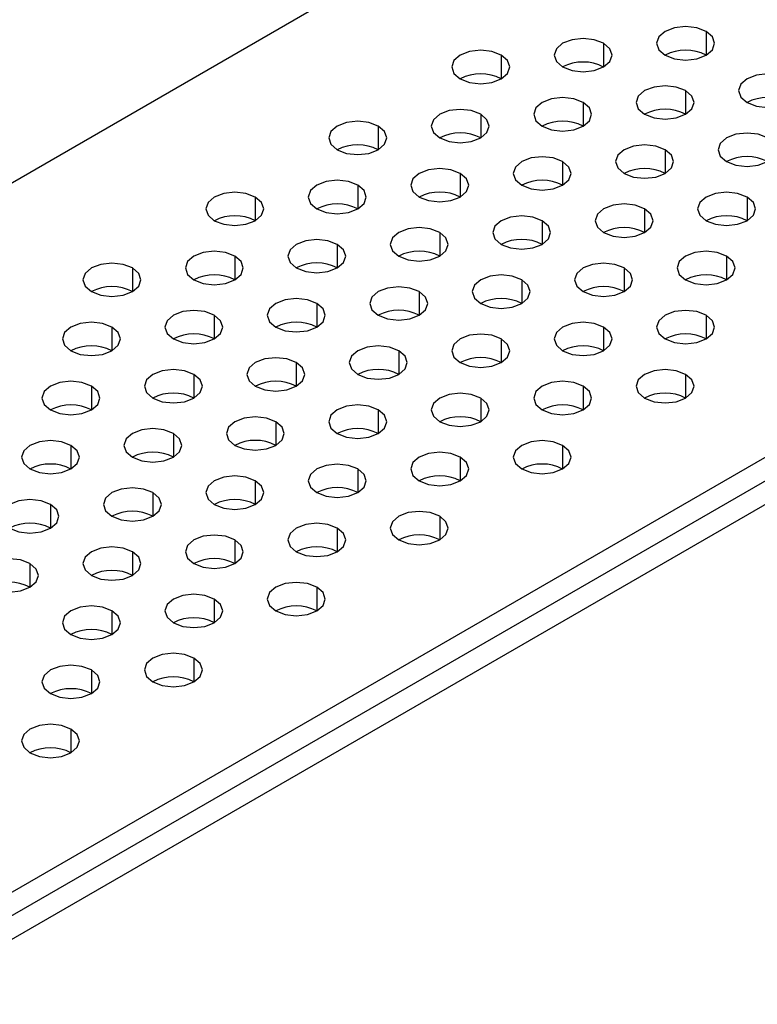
# Model space of a CAD drawing. Header units: millimetres. Extents: x 0 to 1118, y 0 to 864.
# Tile 375 of 397: x 1020 to 1022.55, y 713.86 to 717.25. Entities that reach past the tile are written whole.
import ezdxf

# ---------------------------------------------------------------- set-up
doc = ezdxf.new("R2010")
doc.units = ezdxf.units.MM

msp = doc.modelspace()

# ---------------------------------------------------------------- linework, layer by layer
at = {"color": 7, "linetype": 'Continuous', "lineweight": 25}
for p, q in [((1015.1256, 713.8912), (1035.133, 725.4412)), ((1007.2518, 706.8157), (1037.5018, 724.2787)), ((1037.5726, 724.2379), (1007.2518, 706.734))]:
    msp.add_line(p, q, dxfattribs=at)
at = {"color": 8, "linetype": 'Continuous', "lineweight": 25}
for p, q in [((1007.2518, 706.8965), (1037.2544, 724.2166)), ((1022.3733, 717.2139), (1022.3733, 717.1322)), ((1022.0197, 717.1731), (1022.0197, 717.0914)), ((1021.6662, 717.1322), (1021.6662, 717.0506)), ((1022.3026, 717.0098), (1022.3026, 716.9281)), ((1021.949, 716.969), (1021.949, 716.8873)), ((1021.5955, 716.9281), (1021.5955, 716.8465)), ((1021.2419, 716.8873), (1021.2419, 716.8057)), ((1022.2319, 716.8057), (1022.2319, 716.724)), ((1021.8783, 716.7649), (1021.8783, 716.6832)), ((1021.5248, 716.724), (1021.5248, 716.6424)), ((1021.1712, 716.6832), (1021.1712, 716.6016)), ((1020.8177, 716.6424), (1020.8177, 716.5608)), ((1022.5147, 716.6424), (1022.5147, 716.5608)), ((1022.1612, 716.6016), (1022.1612, 716.5199)), ((1021.8076, 716.5608), (1021.8076, 716.4791)), ((1021.4541, 716.5199), (1021.4541, 716.4383)), ((1021.1005, 716.4791), (1021.1005, 716.3975)), ((1020.747, 716.4383), (1020.747, 716.3567)), ((1022.444, 716.4383), (1022.444, 716.3567)), ((1020.3934, 716.3975), (1020.3934, 716.3158)), ((1022.0905, 716.3975), (1022.0905, 716.3158)), ((1021.7369, 716.3567), (1021.7369, 716.275)), ((1021.3833, 716.3158), (1021.3833, 716.2342)), ((1021.0298, 716.275), (1021.0298, 716.1934)), ((1020.6762, 716.2342), (1020.6762, 716.1525)), ((1022.3733, 716.2342), (1022.3733, 716.1525)), ((1020.3227, 716.1934), (1020.3227, 716.1117)), ((1022.0197, 716.1934), (1022.0197, 716.1117)), ((1021.6662, 716.1525), (1021.6662, 716.0709)), ((1021.3126, 716.1117), (1021.3126, 716.0301)), ((1020.9591, 716.0709), (1020.9591, 715.9893)), ((1020.6055, 716.0301), (1020.6055, 715.9484)), ((1022.3026, 716.0301), (1022.3026, 715.9484)), ((1020.252, 715.9893), (1020.252, 715.9076)), ((1021.949, 715.9893), (1021.949, 715.9076)), ((1021.5955, 715.9484), (1021.5955, 715.8668)), ((1021.2419, 715.9076), (1021.2419, 715.826)), ((1020.8884, 715.8668), (1020.8884, 715.7852)), ((1020.5348, 715.826), (1020.5348, 715.7443)), ((1020.1813, 715.7852), (1020.1813, 715.7035)), ((1021.8783, 715.7852), (1021.8783, 715.7035)), ((1021.5248, 715.7443), (1021.5248, 715.6627)), ((1021.1712, 715.7035), (1021.1712, 715.6219)), ((1020.8177, 715.6627), (1020.8177, 715.5811)), ((1020.4641, 715.6219), (1020.4641, 715.5402)), ((1020.1106, 715.5811), (1020.1106, 715.4994)), ((1021.4541, 715.5402), (1021.4541, 715.4586)), ((1021.1005, 715.4994), (1021.1005, 715.4178)), ((1020.747, 715.4586), (1020.747, 715.377)), ((1020.3934, 715.4178), (1020.3934, 715.3361)), ((1020.0398, 715.377), (1020.0398, 715.2953)), ((1021.0298, 715.2953), (1021.0298, 715.2137)), ((1020.6762, 715.2545), (1020.6762, 715.1729)), ((1020.3227, 715.2137), (1020.3227, 715.132)), ((1020.6055, 715.0504), (1020.6055, 714.9688)), ((1020.252, 715.0096), (1020.252, 714.9279)), ((1020.1813, 714.8055), (1020.1813, 714.7238))]:
    msp.add_line(p, q, dxfattribs=at)
at = {"color": 7, "linetype": 'Continuous', "lineweight": 25, "flags": 128}
for points in [[(1022.3733, 717.2139), (1022.3409, 717.2264), (1022.3026, 717.2308), (1022.2643, 717.2264), (1022.2319, 717.2139), (1022.2102, 717.1952), (1022.2026, 717.1731), (1022.2102, 717.151), (1022.2319, 717.1322)], [(1022.0197, 717.1731), (1021.9873, 717.1856), (1021.949, 717.19), (1021.9108, 717.1856), (1021.8783, 717.1731), (1021.8566, 717.1543), (1021.849, 717.1322), (1021.8566, 717.1101), (1021.8783, 717.0914)], [(1022.2319, 717.1322), (1022.2643, 717.1197), (1022.3026, 717.1153), (1022.3409, 717.1197), (1022.3733, 717.1322), (1022.395, 717.151), (1022.4026, 717.1731), (1022.395, 717.1952), (1022.3733, 717.2139)], [(1021.8783, 717.0914), (1021.9108, 717.0789), (1021.949, 717.0745), (1021.9873, 717.0789), (1022.0197, 717.0914), (1022.0414, 717.1101), (1022.049, 717.1322), (1022.0414, 717.1543), (1022.0197, 717.1731)], [(1021.6662, 717.1322), (1021.6337, 717.1448), (1021.5955, 717.1491), (1021.5572, 717.1448), (1021.5248, 717.1322), (1021.5031, 717.1135), (1021.4955, 717.0914), (1021.5031, 717.0693), (1021.5248, 717.0506)], [(1021.5248, 717.0506), (1021.5572, 717.0381), (1021.5955, 717.0337), (1021.6337, 717.0381), (1021.6662, 717.0506), (1021.6879, 717.0693), (1021.6955, 717.0914), (1021.6879, 717.1135), (1021.6662, 717.1322)], [(1022.6561, 717.0506), (1022.6237, 717.0631), (1022.5854, 717.0675), (1022.5472, 717.0631), (1022.5147, 717.0506), (1022.493, 717.0319), (1022.4854, 717.0098), (1022.493, 716.9877), (1022.5147, 716.969)], [(1022.5147, 716.969), (1022.5472, 716.9564), (1022.5854, 716.952), (1022.6237, 716.9564), (1022.6561, 716.969), (1022.6778, 716.9877), (1022.6854, 717.0098), (1022.6778, 717.0319), (1022.6561, 717.0506)], [(1022.3026, 717.0098), (1022.2701, 717.0223), (1022.2319, 717.0267), (1022.1936, 717.0223), (1022.1612, 717.0098), (1022.1395, 716.991), (1022.1319, 716.969), (1022.1395, 716.9469), (1022.1612, 716.9281)], [(1021.949, 716.969), (1021.9166, 716.9815), (1021.8783, 716.9859), (1021.8401, 716.9815), (1021.8076, 716.969), (1021.7859, 716.9502), (1021.7783, 716.9281), (1021.7859, 716.906), (1021.8076, 716.8873)], [(1022.1612, 716.9281), (1022.1936, 716.9156), (1022.2319, 716.9112), (1022.2701, 716.9156), (1022.3026, 716.9281), (1022.3243, 716.9469), (1022.3319, 716.969), (1022.3243, 716.991), (1022.3026, 717.0098)], [(1021.8076, 716.8873), (1021.8401, 716.8748), (1021.8783, 716.8704), (1021.9166, 716.8748), (1021.949, 716.8873), (1021.9707, 716.906), (1021.9783, 716.9281), (1021.9707, 716.9502), (1021.949, 716.969)], [(1021.5955, 716.9281), (1021.563, 716.9407), (1021.5248, 716.945), (1021.4865, 716.9407), (1021.4541, 716.9281), (1021.4324, 716.9094), (1021.4248, 716.8873), (1021.4324, 716.8652), (1021.4541, 716.8465)], [(1021.4541, 716.8465), (1021.4865, 716.834), (1021.5248, 716.8296), (1021.563, 716.834), (1021.5955, 716.8465), (1021.6172, 716.8652), (1021.6248, 716.8873), (1021.6172, 716.9094), (1021.5955, 716.9281)], [(1021.2419, 716.8873), (1021.2095, 716.8998), (1021.1712, 716.9042), (1021.1329, 716.8998), (1021.1005, 716.8873), (1021.0788, 716.8686), (1021.0712, 716.8465), (1021.0788, 716.8244), (1021.1005, 716.8057)], [(1021.1005, 716.8057), (1021.1329, 716.7932), (1021.1712, 716.7888), (1021.2095, 716.7932), (1021.2419, 716.8057), (1021.2636, 716.8244), (1021.2712, 716.8465), (1021.2636, 716.8686), (1021.2419, 716.8873)], [(1022.5854, 716.8465), (1022.553, 716.859), (1022.5147, 716.8634), (1022.4765, 716.859), (1022.444, 716.8465), (1022.4223, 716.8278), (1022.4147, 716.8057), (1022.4223, 716.7836), (1022.444, 716.7649)], [(1022.444, 716.7649), (1022.4765, 716.7523), (1022.5147, 716.7479), (1022.553, 716.7523), (1022.5854, 716.7649), (1022.6071, 716.7836), (1022.6147, 716.8057), (1022.6071, 716.8278), (1022.5854, 716.8465)], [(1022.2319, 716.8057), (1022.1994, 716.8182), (1022.1612, 716.8226), (1022.1229, 716.8182), (1022.0905, 716.8057), (1022.0688, 716.7869), (1022.0612, 716.7649), (1022.0688, 716.7428), (1022.0905, 716.724)], [(1021.8783, 716.7649), (1021.8459, 716.7774), (1021.8076, 716.7818), (1021.7693, 716.7774), (1021.7369, 716.7649), (1021.7152, 716.7461), (1021.7076, 716.724), (1021.7152, 716.7019), (1021.7369, 716.6832)], [(1022.0905, 716.724), (1022.1229, 716.7115), (1022.1612, 716.7071), (1022.1994, 716.7115), (1022.2319, 716.724), (1022.2536, 716.7428), (1022.2612, 716.7649), (1022.2536, 716.7869), (1022.2319, 716.8057)], [(1021.7369, 716.6832), (1021.7693, 716.6707), (1021.8076, 716.6663), (1021.8459, 716.6707), (1021.8783, 716.6832), (1021.9, 716.7019), (1021.9076, 716.724), (1021.9, 716.7461), (1021.8783, 716.7649)], [(1021.5248, 716.724), (1021.4923, 716.7365), (1021.4541, 716.7409), (1021.4158, 716.7365), (1021.3833, 716.724), (1021.3617, 716.7053), (1021.3541, 716.6832), (1021.3617, 716.6611), (1021.3833, 716.6424)], [(1021.3833, 716.6424), (1021.4158, 716.6299), (1021.4541, 716.6255), (1021.4923, 716.6299), (1021.5248, 716.6424), (1021.5464, 716.6611), (1021.5541, 716.6832), (1021.5464, 716.7053), (1021.5248, 716.724)], [(1021.1712, 716.6832), (1021.1388, 716.6957), (1021.1005, 716.7001), (1021.0622, 716.6957), (1021.0298, 716.6832), (1021.0081, 716.6645), (1021.0005, 716.6424), (1021.0081, 716.6203), (1021.0298, 716.6016)], [(1021.0298, 716.6016), (1021.0622, 716.5891), (1021.1005, 716.5847), (1021.1388, 716.5891), (1021.1712, 716.6016), (1021.1929, 716.6203), (1021.2005, 716.6424), (1021.1929, 716.6645), (1021.1712, 716.6832)], [(1020.8177, 716.6424), (1020.7852, 716.6549), (1020.747, 716.6593), (1020.7087, 716.6549), (1020.6762, 716.6424), (1020.6546, 716.6237), (1020.647, 716.6016), (1020.6546, 716.5795), (1020.6762, 716.5608)], [(1020.6762, 716.5608), (1020.7087, 716.5482), (1020.747, 716.5438), (1020.7852, 716.5482), (1020.8177, 716.5608), (1020.8393, 716.5795), (1020.847, 716.6016), (1020.8393, 716.6237), (1020.8177, 716.6424)], [(1022.5147, 716.6424), (1022.4823, 716.6549), (1022.444, 716.6593), (1022.4057, 716.6549), (1022.3733, 716.6424), (1022.3516, 716.6237), (1022.344, 716.6016), (1022.3516, 716.5795), (1022.3733, 716.5608)], [(1022.3733, 716.5608), (1022.4057, 716.5482), (1022.444, 716.5438), (1022.4823, 716.5482), (1022.5147, 716.5608), (1022.5364, 716.5795), (1022.544, 716.6016), (1022.5364, 716.6237), (1022.5147, 716.6424)], [(1022.1612, 716.6016), (1022.1287, 716.6141), (1022.0905, 716.6185), (1022.0522, 716.6141), (1022.0197, 716.6016), (1021.9981, 716.5828), (1021.9905, 716.5608), (1021.9981, 716.5387), (1022.0197, 716.5199)], [(1021.8076, 716.5608), (1021.7752, 716.5733), (1021.7369, 716.5777), (1021.6986, 716.5733), (1021.6662, 716.5608), (1021.6445, 716.542), (1021.6369, 716.5199), (1021.6445, 716.4978), (1021.6662, 716.4791)], [(1022.0197, 716.5199), (1022.0522, 716.5074), (1022.0905, 716.503), (1022.1287, 716.5074), (1022.1612, 716.5199), (1022.1828, 716.5387), (1022.1905, 716.5608), (1022.1828, 716.5828), (1022.1612, 716.6016)], [(1021.6662, 716.4791), (1021.6986, 716.4666), (1021.7369, 716.4622), (1021.7752, 716.4666), (1021.8076, 716.4791), (1021.8293, 716.4978), (1021.8369, 716.5199), (1021.8293, 716.542), (1021.8076, 716.5608)], [(1021.4541, 716.5199), (1021.4216, 716.5324), (1021.3833, 716.5368), (1021.3451, 716.5324), (1021.3126, 716.5199), (1021.291, 716.5012), (1021.2833, 716.4791), (1021.291, 716.457), (1021.3126, 716.4383)], [(1021.3126, 716.4383), (1021.3451, 716.4258), (1021.3833, 716.4214), (1021.4216, 716.4258), (1021.4541, 716.4383), (1021.4757, 716.457), (1021.4833, 716.4791), (1021.4757, 716.5012), (1021.4541, 716.5199)], [(1021.1005, 716.4791), (1021.0681, 716.4916), (1021.0298, 716.496), (1020.9915, 716.4916), (1020.9591, 716.4791), (1020.9374, 716.4604), (1020.9298, 716.4383), (1020.9374, 716.4162), (1020.9591, 716.3975)], [(1020.9591, 716.3975), (1020.9915, 716.385), (1021.0298, 716.3806), (1021.0681, 716.385), (1021.1005, 716.3975), (1021.1222, 716.4162), (1021.1298, 716.4383), (1021.1222, 716.4604), (1021.1005, 716.4791)], [(1020.747, 716.4383), (1020.7145, 716.4508), (1020.6762, 716.4552), (1020.638, 716.4508), (1020.6055, 716.4383), (1020.5839, 716.4196), (1020.5762, 716.3975), (1020.5839, 716.3754), (1020.6055, 716.3567)], [(1020.6055, 716.3567), (1020.638, 716.3441), (1020.6762, 716.3397), (1020.7145, 716.3441), (1020.747, 716.3567), (1020.7686, 716.3754), (1020.7762, 716.3975), (1020.7686, 716.4196), (1020.747, 716.4383)], [(1022.444, 716.4383), (1022.4116, 716.4508), (1022.3733, 716.4552), (1022.335, 716.4508), (1022.3026, 716.4383), (1022.2809, 716.4196), (1022.2733, 716.3975), (1022.2809, 716.3754), (1022.3026, 716.3567)], [(1022.3026, 716.3567), (1022.335, 716.3441), (1022.3733, 716.3397), (1022.4116, 716.3441), (1022.444, 716.3567), (1022.4657, 716.3754), (1022.4733, 716.3975), (1022.4657, 716.4196), (1022.444, 716.4383)], [(1020.3934, 716.3975), (1020.361, 716.41), (1020.3227, 716.4144), (1020.2844, 716.41), (1020.252, 716.3975), (1020.2303, 716.3787), (1020.2227, 716.3567), (1020.2303, 716.3346), (1020.252, 716.3158)], [(1022.0905, 716.3975), (1022.058, 716.41), (1022.0197, 716.4144), (1021.9815, 716.41), (1021.949, 716.3975), (1021.9274, 716.3787), (1021.9197, 716.3567), (1021.9274, 716.3346), (1021.949, 716.3158)], [(1020.252, 716.3158), (1020.2844, 716.3033), (1020.3227, 716.2989), (1020.361, 716.3033), (1020.3934, 716.3158), (1020.4151, 716.3346), (1020.4227, 716.3567), (1020.4151, 716.3787), (1020.3934, 716.3975)], [(1021.7369, 716.3567), (1021.7045, 716.3692), (1021.6662, 716.3736), (1021.6279, 716.3692), (1021.5955, 716.3567), (1021.5738, 716.3379), (1021.5662, 716.3158), (1021.5738, 716.2937), (1021.5955, 716.275)], [(1021.949, 716.3158), (1021.9815, 716.3033), (1022.0197, 716.2989), (1022.058, 716.3033), (1022.0905, 716.3158), (1022.1121, 716.3346), (1022.1197, 716.3567), (1022.1121, 716.3787), (1022.0905, 716.3975)], [(1021.5955, 716.275), (1021.6279, 716.2625), (1021.6662, 716.2581), (1021.7045, 716.2625), (1021.7369, 716.275), (1021.7586, 716.2937), (1021.7662, 716.3158), (1021.7586, 716.3379), (1021.7369, 716.3567)], [(1021.3833, 716.3158), (1021.3509, 716.3283), (1021.3126, 716.3327), (1021.2744, 716.3283), (1021.2419, 716.3158), (1021.2203, 716.2971), (1021.2126, 716.275), (1021.2203, 716.2529), (1021.2419, 716.2342)], [(1021.2419, 716.2342), (1021.2744, 716.2217), (1021.3126, 716.2173), (1021.3509, 716.2217), (1021.3833, 716.2342), (1021.405, 716.2529), (1021.4126, 716.275), (1021.405, 716.2971), (1021.3833, 716.3158)], [(1021.0298, 716.275), (1020.9974, 716.2875), (1020.9591, 716.2919), (1020.9208, 716.2875), (1020.8884, 716.275), (1020.8667, 716.2563), (1020.8591, 716.2342), (1020.8667, 716.2121), (1020.8884, 716.1934)], [(1020.8884, 716.1934), (1020.9208, 716.1809), (1020.9591, 716.1765), (1020.9974, 716.1809), (1021.0298, 716.1934), (1021.0515, 716.2121), (1021.0591, 716.2342), (1021.0515, 716.2563), (1021.0298, 716.275)], [(1020.6762, 716.2342), (1020.6438, 716.2467), (1020.6055, 716.2511), (1020.5673, 716.2467), (1020.5348, 716.2342), (1020.5131, 716.2155), (1020.5055, 716.1934), (1020.5131, 716.1713), (1020.5348, 716.1525)], [(1020.5348, 716.1525), (1020.5673, 716.14), (1020.6055, 716.1356), (1020.6438, 716.14), (1020.6762, 716.1525), (1020.6979, 716.1713), (1020.7055, 716.1934), (1020.6979, 716.2155), (1020.6762, 716.2342)], [(1022.3733, 716.2342), (1022.3409, 716.2467), (1022.3026, 716.2511), (1022.2643, 716.2467), (1022.2319, 716.2342), (1022.2102, 716.2155), (1022.2026, 716.1934), (1022.2102, 716.1713), (1022.2319, 716.1525)], [(1022.2319, 716.1525), (1022.2643, 716.14), (1022.3026, 716.1356), (1022.3409, 716.14), (1022.3733, 716.1525), (1022.395, 716.1713), (1022.4026, 716.1934), (1022.395, 716.2155), (1022.3733, 716.2342)], [(1020.3227, 716.1934), (1020.2902, 716.2059), (1020.252, 716.2103), (1020.2137, 716.2059), (1020.1813, 716.1934), (1020.1596, 716.1746), (1020.152, 716.1525), (1020.1596, 716.1305), (1020.1813, 716.1117)], [(1022.0197, 716.1934), (1021.9873, 716.2059), (1021.949, 716.2103), (1021.9108, 716.2059), (1021.8783, 716.1934), (1021.8566, 716.1746), (1021.849, 716.1525), (1021.8566, 716.1305), (1021.8783, 716.1117)], [(1020.1813, 716.1117), (1020.2137, 716.0992), (1020.252, 716.0948), (1020.2902, 716.0992), (1020.3227, 716.1117), (1020.3444, 716.1305), (1020.352, 716.1525), (1020.3444, 716.1746), (1020.3227, 716.1934)], [(1021.6662, 716.1525), (1021.6337, 716.1651), (1021.5955, 716.1695), (1021.5572, 716.1651), (1021.5248, 716.1525), (1021.5031, 716.1338), (1021.4955, 716.1117), (1021.5031, 716.0896), (1021.5248, 716.0709)], [(1021.8783, 716.1117), (1021.9108, 716.0992), (1021.949, 716.0948), (1021.9873, 716.0992), (1022.0197, 716.1117), (1022.0414, 716.1305), (1022.049, 716.1525), (1022.0414, 716.1746), (1022.0197, 716.1934)], [(1021.5248, 716.0709), (1021.5572, 716.0584), (1021.5955, 716.054), (1021.6337, 716.0584), (1021.6662, 716.0709), (1021.6879, 716.0896), (1021.6955, 716.1117), (1021.6879, 716.1338), (1021.6662, 716.1525)], [(1021.3126, 716.1117), (1021.2802, 716.1242), (1021.2419, 716.1286), (1021.2037, 716.1242), (1021.1712, 716.1117), (1021.1495, 716.093), (1021.1419, 716.0709), (1021.1495, 716.0488), (1021.1712, 716.0301)], [(1021.1712, 716.0301), (1021.2037, 716.0176), (1021.2419, 716.0132), (1021.2802, 716.0176), (1021.3126, 716.0301), (1021.3343, 716.0488), (1021.3419, 716.0709), (1021.3343, 716.093), (1021.3126, 716.1117)], [(1020.9591, 716.0709), (1020.9266, 716.0834), (1020.8884, 716.0878), (1020.8501, 716.0834), (1020.8177, 716.0709), (1020.796, 716.0522), (1020.7884, 716.0301), (1020.796, 716.008), (1020.8177, 715.9893)], [(1020.8177, 715.9893), (1020.8501, 715.9768), (1020.8884, 715.9724), (1020.9266, 715.9768), (1020.9591, 715.9893), (1020.9808, 716.008), (1020.9884, 716.0301), (1020.9808, 716.0522), (1020.9591, 716.0709)], [(1020.6055, 716.0301), (1020.5731, 716.0426), (1020.5348, 716.047), (1020.4966, 716.0426), (1020.4641, 716.0301), (1020.4424, 716.0114), (1020.4348, 715.9893), (1020.4424, 715.9672), (1020.4641, 715.9484)], [(1022.3026, 716.0301), (1022.2701, 716.0426), (1022.2319, 716.047), (1022.1936, 716.0426), (1022.1612, 716.0301), (1022.1395, 716.0114), (1022.1319, 715.9893), (1022.1395, 715.9672), (1022.1612, 715.9484)], [(1020.252, 715.9893), (1020.2195, 716.0018), (1020.1813, 716.0062), (1020.143, 716.0018), (1020.1106, 715.9893), (1020.0889, 715.9705), (1020.0813, 715.9484), (1020.0889, 715.9264), (1020.1106, 715.9076)], [(1020.4641, 715.9484), (1020.4966, 715.9359), (1020.5348, 715.9315), (1020.5731, 715.9359), (1020.6055, 715.9484), (1020.6272, 715.9672), (1020.6348, 715.9893), (1020.6272, 716.0114), (1020.6055, 716.0301)], [(1021.949, 715.9893), (1021.9166, 716.0018), (1021.8783, 716.0062), (1021.8401, 716.0018), (1021.8076, 715.9893), (1021.7859, 715.9705), (1021.7783, 715.9484), (1021.7859, 715.9264), (1021.8076, 715.9076)], [(1022.1612, 715.9484), (1022.1936, 715.9359), (1022.2319, 715.9315), (1022.2701, 715.9359), (1022.3026, 715.9484), (1022.3243, 715.9672), (1022.3319, 715.9893), (1022.3243, 716.0114), (1022.3026, 716.0301)], [(1020.1106, 715.9076), (1020.143, 715.8951), (1020.1813, 715.8907), (1020.2195, 715.8951), (1020.252, 715.9076), (1020.2737, 715.9264), (1020.2813, 715.9484), (1020.2737, 715.9705), (1020.252, 715.9893)], [(1021.5955, 715.9484), (1021.563, 715.961), (1021.5248, 715.9654), (1021.4865, 715.961), (1021.4541, 715.9484), (1021.4324, 715.9297), (1021.4248, 715.9076), (1021.4324, 715.8855), (1021.4541, 715.8668)], [(1021.8076, 715.9076), (1021.8401, 715.8951), (1021.8783, 715.8907), (1021.9166, 715.8951), (1021.949, 715.9076), (1021.9707, 715.9264), (1021.9783, 715.9484), (1021.9707, 715.9705), (1021.949, 715.9893)], [(1021.4541, 715.8668), (1021.4865, 715.8543), (1021.5248, 715.8499), (1021.563, 715.8543), (1021.5955, 715.8668), (1021.6172, 715.8855), (1021.6248, 715.9076), (1021.6172, 715.9297), (1021.5955, 715.9484)], [(1021.2419, 715.9076), (1021.2095, 715.9201), (1021.1712, 715.9245), (1021.1329, 715.9201), (1021.1005, 715.9076), (1021.0788, 715.8889), (1021.0712, 715.8668), (1021.0788, 715.8447), (1021.1005, 715.826)], [(1021.1005, 715.826), (1021.1329, 715.8135), (1021.1712, 715.8091), (1021.2095, 715.8135), (1021.2419, 715.826), (1021.2636, 715.8447), (1021.2712, 715.8668), (1021.2636, 715.8889), (1021.2419, 715.9076)], [(1020.8884, 715.8668), (1020.8559, 715.8793), (1020.8177, 715.8837), (1020.7794, 715.8793), (1020.747, 715.8668), (1020.7253, 715.8481), (1020.7177, 715.826), (1020.7253, 715.8039), (1020.747, 715.7852)], [(1020.747, 715.7852), (1020.7794, 715.7727), (1020.8177, 715.7683), (1020.8559, 715.7727), (1020.8884, 715.7852), (1020.9101, 715.8039), (1020.9177, 715.826), (1020.9101, 715.8481), (1020.8884, 715.8668)], [(1020.5348, 715.826), (1020.5024, 715.8385), (1020.4641, 715.8429), (1020.4258, 715.8385), (1020.3934, 715.826), (1020.3717, 715.8073), (1020.3641, 715.7852), (1020.3717, 715.7631), (1020.3934, 715.7443)], [(1020.1813, 715.7852), (1020.1488, 715.7977), (1020.1106, 715.8021), (1020.0723, 715.7977), (1020.0398, 715.7852), (1020.0182, 715.7664), (1020.0106, 715.7443), (1020.0182, 715.7223), (1020.0398, 715.7035)], [(1020.3934, 715.7443), (1020.4258, 715.7318), (1020.4641, 715.7274), (1020.5024, 715.7318), (1020.5348, 715.7443), (1020.5565, 715.7631), (1020.5641, 715.7852), (1020.5565, 715.8073), (1020.5348, 715.826)], [(1021.8783, 715.7852), (1021.8459, 715.7977), (1021.8076, 715.8021), (1021.7693, 715.7977), (1021.7369, 715.7852), (1021.7152, 715.7664), (1021.7076, 715.7443), (1021.7152, 715.7223), (1021.7369, 715.7035)], [(1020.0398, 715.7035), (1020.0723, 715.691), (1020.1106, 715.6866), (1020.1488, 715.691), (1020.1813, 715.7035), (1020.2029, 715.7223), (1020.2106, 715.7443), (1020.2029, 715.7664), (1020.1813, 715.7852)], [(1021.5248, 715.7443), (1021.4923, 715.7569), (1021.4541, 715.7613), (1021.4158, 715.7569), (1021.3833, 715.7443), (1021.3617, 715.7256), (1021.3541, 715.7035), (1021.3617, 715.6814), (1021.3833, 715.6627)], [(1021.7369, 715.7035), (1021.7693, 715.691), (1021.8076, 715.6866), (1021.8459, 715.691), (1021.8783, 715.7035), (1021.9, 715.7223), (1021.9076, 715.7443), (1021.9, 715.7664), (1021.8783, 715.7852)], [(1021.3833, 715.6627), (1021.4158, 715.6502), (1021.4541, 715.6458), (1021.4923, 715.6502), (1021.5248, 715.6627), (1021.5464, 715.6814), (1021.5541, 715.7035), (1021.5464, 715.7256), (1021.5248, 715.7443)], [(1021.1712, 715.7035), (1021.1388, 715.716), (1021.1005, 715.7204), (1021.0622, 715.716), (1021.0298, 715.7035), (1021.0081, 715.6848), (1021.0005, 715.6627), (1021.0081, 715.6406), (1021.0298, 715.6219)], [(1021.0298, 715.6219), (1021.0622, 715.6094), (1021.1005, 715.605), (1021.1388, 715.6094), (1021.1712, 715.6219), (1021.1929, 715.6406), (1021.2005, 715.6627), (1021.1929, 715.6848), (1021.1712, 715.7035)], [(1020.8177, 715.6627), (1020.7852, 715.6752), (1020.747, 715.6796), (1020.7087, 715.6752), (1020.6762, 715.6627), (1020.6546, 715.644), (1020.647, 715.6219), (1020.6546, 715.5998), (1020.6762, 715.5811)], [(1020.6762, 715.5811), (1020.7087, 715.5685), (1020.747, 715.5642), (1020.7852, 715.5685), (1020.8177, 715.5811), (1020.8393, 715.5998), (1020.847, 715.6219), (1020.8393, 715.644), (1020.8177, 715.6627)], [(1020.4641, 715.6219), (1020.4317, 715.6344), (1020.3934, 715.6388), (1020.3551, 715.6344), (1020.3227, 715.6219), (1020.301, 715.6032), (1020.2934, 715.5811), (1020.301, 715.559), (1020.3227, 715.5402)], [(1020.1106, 715.5811), (1020.0781, 715.5936), (1020.0398, 715.598), (1020.0016, 715.5936), (1019.9691, 715.5811), (1019.9475, 715.5623), (1019.9398, 715.5402), (1019.9475, 715.5182), (1019.9691, 715.4994)], [(1020.3227, 715.5402), (1020.3551, 715.5277), (1020.3934, 715.5233), (1020.4317, 715.5277), (1020.4641, 715.5402), (1020.4858, 715.559), (1020.4934, 715.5811), (1020.4858, 715.6032), (1020.4641, 715.6219)], [(1019.9691, 715.4994), (1020.0016, 715.4869), (1020.0398, 715.4825), (1020.0781, 715.4869), (1020.1106, 715.4994), (1020.1322, 715.5182), (1020.1398, 715.5402), (1020.1322, 715.5623), (1020.1106, 715.5811)], [(1021.4541, 715.5402), (1021.4216, 715.5528), (1021.3833, 715.5572), (1021.3451, 715.5528), (1021.3126, 715.5402), (1021.291, 715.5215), (1021.2833, 715.4994), (1021.291, 715.4773), (1021.3126, 715.4586)], [(1021.3126, 715.4586), (1021.3451, 715.4461), (1021.3833, 715.4417), (1021.4216, 715.4461), (1021.4541, 715.4586), (1021.4757, 715.4773), (1021.4833, 715.4994), (1021.4757, 715.5215), (1021.4541, 715.5402)], [(1021.1005, 715.4994), (1021.0681, 715.5119), (1021.0298, 715.5163), (1020.9915, 715.5119), (1020.9591, 715.4994), (1020.9374, 715.4807), (1020.9298, 715.4586), (1020.9374, 715.4365), (1020.9591, 715.4178)], [(1020.9591, 715.4178), (1020.9915, 715.4053), (1021.0298, 715.4009), (1021.0681, 715.4053), (1021.1005, 715.4178), (1021.1222, 715.4365), (1021.1298, 715.4586), (1021.1222, 715.4807), (1021.1005, 715.4994)], [(1020.747, 715.4586), (1020.7145, 715.4711), (1020.6762, 715.4755), (1020.638, 715.4711), (1020.6055, 715.4586), (1020.5839, 715.4399), (1020.5762, 715.4178), (1020.5839, 715.3957), (1020.6055, 715.377)], [(1020.6055, 715.377), (1020.638, 715.3644), (1020.6762, 715.3601), (1020.7145, 715.3644), (1020.747, 715.377), (1020.7686, 715.3957), (1020.7762, 715.4178), (1020.7686, 715.4399), (1020.747, 715.4586)], [(1020.3934, 715.4178), (1020.361, 715.4303), (1020.3227, 715.4347), (1020.2844, 715.4303), (1020.252, 715.4178), (1020.2303, 715.3991), (1020.2227, 715.377), (1020.2303, 715.3549), (1020.252, 715.3361)], [(1020.0398, 715.377), (1020.0074, 715.3895), (1019.9691, 715.3939), (1019.9309, 715.3895), (1019.8984, 715.377), (1019.8767, 715.3582), (1019.8691, 715.3361), (1019.8767, 715.314), (1019.8984, 715.2953)], [(1020.252, 715.3361), (1020.2844, 715.3236), (1020.3227, 715.3192), (1020.361, 715.3236), (1020.3934, 715.3361), (1020.4151, 715.3549), (1020.4227, 715.377), (1020.4151, 715.3991), (1020.3934, 715.4178)], [(1019.8984, 715.2953), (1019.9309, 715.2828), (1019.9691, 715.2784), (1020.0074, 715.2828), (1020.0398, 715.2953), (1020.0615, 715.314), (1020.0691, 715.3361), (1020.0615, 715.3582), (1020.0398, 715.377)], [(1021.0298, 715.2953), (1020.9974, 715.3078), (1020.9591, 715.3122), (1020.9208, 715.3078), (1020.8884, 715.2953), (1020.8667, 715.2766), (1020.8591, 715.2545), (1020.8667, 715.2324), (1020.8884, 715.2137)], [(1020.8884, 715.2137), (1020.9208, 715.2012), (1020.9591, 715.1968), (1020.9974, 715.2012), (1021.0298, 715.2137), (1021.0515, 715.2324), (1021.0591, 715.2545), (1021.0515, 715.2766), (1021.0298, 715.2953)], [(1020.6762, 715.2545), (1020.6438, 715.267), (1020.6055, 715.2714), (1020.5673, 715.267), (1020.5348, 715.2545), (1020.5131, 715.2358), (1020.5055, 715.2137), (1020.5131, 715.1916), (1020.5348, 715.1729)], [(1020.5348, 715.1729), (1020.5673, 715.1603), (1020.6055, 715.156), (1020.6438, 715.1603), (1020.6762, 715.1729), (1020.6979, 715.1916), (1020.7055, 715.2137), (1020.6979, 715.2358), (1020.6762, 715.2545)], [(1020.3227, 715.2137), (1020.2902, 715.2262), (1020.252, 715.2306), (1020.2137, 715.2262), (1020.1813, 715.2137), (1020.1596, 715.195), (1020.152, 715.1729), (1020.1596, 715.1508), (1020.1813, 715.132)], [(1020.1813, 715.132), (1020.2137, 715.1195), (1020.252, 715.1151), (1020.2902, 715.1195), (1020.3227, 715.132), (1020.3444, 715.1508), (1020.352, 715.1729), (1020.3444, 715.195), (1020.3227, 715.2137)], [(1020.6055, 715.0504), (1020.5731, 715.0629), (1020.5348, 715.0673), (1020.4966, 715.0629), (1020.4641, 715.0504), (1020.4424, 715.0317), (1020.4348, 715.0096), (1020.4424, 714.9875), (1020.4641, 714.9688)], [(1020.4641, 714.9688), (1020.4966, 714.9562), (1020.5348, 714.9518), (1020.5731, 714.9562), (1020.6055, 714.9688), (1020.6272, 714.9875), (1020.6348, 715.0096), (1020.6272, 715.0317), (1020.6055, 715.0504)], [(1020.252, 715.0096), (1020.2195, 715.0221), (1020.1813, 715.0265), (1020.143, 715.0221), (1020.1106, 715.0096), (1020.0889, 714.9908), (1020.0813, 714.9688), (1020.0889, 714.9467), (1020.1106, 714.9279)], [(1020.1106, 714.9279), (1020.143, 714.9154), (1020.1813, 714.911), (1020.2195, 714.9154), (1020.252, 714.9279), (1020.2737, 714.9467), (1020.2813, 714.9688), (1020.2737, 714.9908), (1020.252, 715.0096)], [(1020.1813, 714.8055), (1020.1488, 714.818), (1020.1106, 714.8224), (1020.0723, 714.818), (1020.0398, 714.8055), (1020.0182, 714.7867), (1020.0106, 714.7647), (1020.0182, 714.7426), (1020.0398, 714.7238)], [(1020.0398, 714.7238), (1020.0723, 714.7113), (1020.1106, 714.7069), (1020.1488, 714.7113), (1020.1813, 714.7238), (1020.2029, 714.7426), (1020.2106, 714.7647), (1020.2029, 714.7867), (1020.1813, 714.8055)]]:
    msp.add_lwpolyline(points, dxfattribs=at)
at = {"color": 7, "linetype": 'Continuous', "lineweight": 25}
for centre in [(1022.3026, 716.9958), (1021.949, 716.9549), (1021.5955, 716.9141), (1022.5854, 716.8325), (1022.2319, 716.7916), (1021.8783, 716.7508), (1021.5248, 716.71), (1021.1712, 716.6692), (1022.5147, 716.6284), (1022.1612, 716.5875), (1021.8076, 716.5467), (1021.4541, 716.5059), (1021.1005, 716.4651), (1020.747, 716.4243), (1022.444, 716.4243), (1022.0905, 716.3834), (1021.7369, 716.3426), (1021.3833, 716.3018), (1021.0298, 716.261), (1020.6762, 716.2202), (1022.3733, 716.2202), (1020.3227, 716.1793), (1022.0197, 716.1793), (1021.6662, 716.1385), (1021.3126, 716.0977), (1020.9591, 716.0569), (1020.6055, 716.0161), (1022.3026, 716.0161), (1020.252, 715.9752), (1021.949, 715.9752), (1021.5955, 715.9344), (1021.2419, 715.8936), (1020.8884, 715.8528), (1020.5348, 715.812), (1022.2319, 715.812), (1020.1813, 715.7711), (1021.8783, 715.7711), (1021.5248, 715.7303), (1021.1712, 715.6895), (1020.8177, 715.6487), (1020.4641, 715.6079), (1020.1106, 715.567), (1021.8076, 715.567), (1021.4541, 715.5262), (1021.1005, 715.4854), (1020.747, 715.4446), (1020.3934, 715.4038), (1020.0398, 715.3629), (1021.3833, 715.3221), (1021.0298, 715.2813), (1020.6762, 715.2405), (1020.3227, 715.1997), (1019.9691, 715.1588), (1020.9591, 715.0772), (1020.6055, 715.0364), (1020.252, 714.9956), (1020.5348, 714.8323), (1020.1813, 714.7914), (1020.1106, 714.5873)]:
    msp.add_arc(centre, 0.1537, 62.61, 117.3846, dxfattribs=at)

doc.saveas('drawing.dxf')
